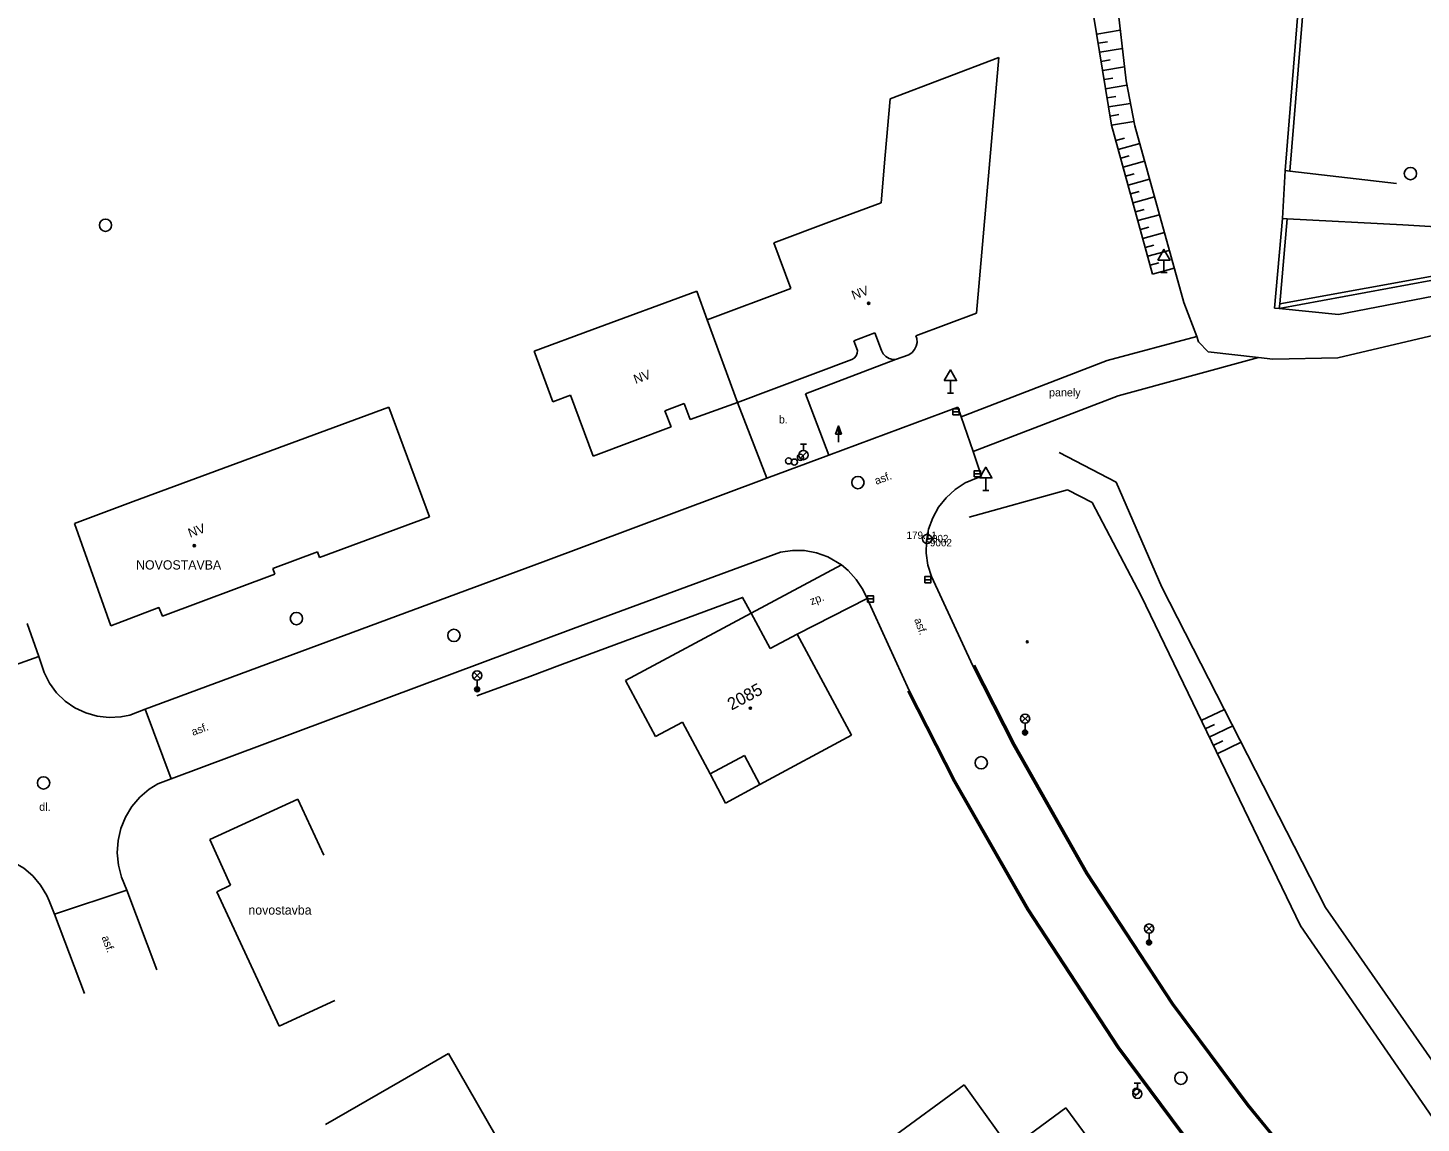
# Model space of a CAD drawing. Extents: x -539515 to -538098, y -1182060 to -1180157.
# Drawn here: x -538566 to -538452.9, y -1180502.6 to -1180413.7 of the extents above; entities that cross this region are included whole.
import ezdxf

# ---------------------------------------------------------------- set-up
doc = ezdxf.new("R2010")
doc.units = 0
for name, color, linetype in [('Vrstva 1', 7, 'Continuous'), ('Vrstva 11', 7, 'Continuous'), ('Vrstva 13', 7, 'Continuous'), ('Vrstva 20', 7, 'Continuous'), ('Vrstva 21', 7, 'Continuous'), ('Vrstva 22', 7, 'Continuous'), ('Vrstva 23', 7, 'Continuous'), ('Vrstva 25', 7, 'Continuous'), ('Vrstva 27', 7, 'Continuous'), ('Vrstva 28', 7, 'Continuous'), ('Vrstva 29', 7, 'Continuous'), ('Vrstva 33', 7, 'Continuous'), ('Vrstva 34', 7, 'Continuous'), ('Vrstva 39', 7, 'Continuous'), ('Vrstva 40', 7, 'Continuous'), ('Vrstva 41', 7, 'Continuous'), ('Vrstva 47', 7, 'Continuous'), ('Vrstva 68', 7, 'Continuous'), ('Vrstva 88', 7, 'Continuous')]:
    doc.layers.add(name, color=color, linetype=linetype)

msp = doc.modelspace()

# ---------------------------------------------------------------- linework, layer by layer
at = {"layer": 'Vrstva 1'}
for p, q in [((-538496.029, -1180419.45), (-538487.189, -1180416.11)), ((-538489, -1180436.86), (-538487.189, -1180416.11)), ((-538496.43, -1180424.02), (-538496.029, -1180419.45)), ((-538496.76, -1180427.89), (-538496.43, -1180424.02)), ((-538500.79, -1180429.39), (-538496.76, -1180427.89)), ((-538500.79, -1180429.39), (-538505.476, -1180431.14)), ((-538505.476, -1180431.14), (-538504.087, -1180434.858)), ((-538520.25, -1180438.22), (-538511.72, -1180435.08)), ((-538511.72, -1180435.08), (-538510.866, -1180437.39)), ((-538504.087, -1180434.858), (-538510.866, -1180437.39)), ((-538493.92, -1180438.69), (-538489, -1180436.86)), ((-538520.25, -1180438.22), (-538524.94, -1180439.954)), ((-538508.42, -1180444.1), (-538510.866, -1180437.39)), ((-538498.97, -1180439.11), (-538497.26, -1180438.47)), ((-538497.26, -1180438.47), (-538496.72, -1180439.89)), ((-538498.68, -1180439.89), (-538498.97, -1180439.11)), ((-538523.4, -1180444.05), (-538524.94, -1180439.954)), ((-538508.42, -1180444.1), (-538499.13, -1180440.63)), ((-538495.59, -1180440.62), (-538494.49, -1180440.23)), ((-538521.988, -1180443.519), (-538523.4, -1180444.05)), ((-538520.13, -1180448.46), (-538521.988, -1180443.519)), ((-538512.26, -1180445.5), (-538508.42, -1180444.1)), ((-538557.48, -1180452.16), (-538536.72, -1180444.49)), ((-538536.72, -1180444.49), (-538535.83, -1180446.89)), ((-538514.32, -1180444.79), (-538512.75, -1180444.199)), ((-538513.81, -1180446.08), (-538514.32, -1180444.79)), ((-538512.75, -1180444.199), (-538512.26, -1180445.5)), ((-538520.13, -1180448.46), (-538513.81, -1180446.08)), ((-538533.42, -1180453.39), (-538535.83, -1180446.89)), ((-538477.67, -1180450.58), (-538482.3, -1180448.16)), ((-538473.94, -1180459.1), (-538477.67, -1180450.58)), ((-538562.27, -1180453.93), (-538557.48, -1180452.16)), ((-538559.302, -1180462.233), (-538562.27, -1180453.93)), ((-538542.35, -1180456.7), (-538533.42, -1180453.39)), ((-538542.517, -1180456.249), (-538546.16, -1180457.6)), ((-538542.35, -1180456.7), (-538542.517, -1180456.249)), ((-538546.16, -1180457.6), (-538546, -1180458.05)), ((-538460.66, -1180485.1), (-538473.94, -1180459.1)), ((-538517.51, -1180466.69), (-538507.3, -1180461.21)), ((-538507.3, -1180461.21), (-538505.757, -1180464.093)), ((-538503.58, -1180462.92), (-538505.757, -1180464.093)), ((-538499.16, -1180471.12), (-538503.58, -1180462.92)), ((-538517.51, -1180466.69), (-538515.08, -1180471.23)), ((-538515.08, -1180471.23), (-538512.881, -1180470.053)), ((-538512.881, -1180470.053), (-538510.63, -1180474.26)), ((-538499.16, -1180471.12), (-538506.59, -1180475.13)), ((-538510.63, -1180474.26), (-538507.851, -1180472.773)), ((-538507.851, -1180472.773), (-538506.59, -1180475.13)), ((-538510.63, -1180474.26), (-538509.38, -1180476.64)), ((-538509.38, -1180476.64), (-538506.59, -1180475.13)), ((-538544.11, -1180476.31), (-538551.26, -1180479.6)), ((-538542.02, -1180480.852), (-538544.11, -1180476.31)), ((-538551.26, -1180479.6), (-538549.6, -1180483.3)), ((-538549.6, -1180483.3), (-538550.69, -1180483.84)), ((-538550.69, -1180483.84), (-538545.64, -1180494.75)), ((-538449.97, -1180500.49), (-538460.66, -1180485.1)), ((-538541.103, -1180492.65), (-538545.64, -1180494.75)), ((-538535.815, -1180499.234), (-538531.89, -1180496.97)), ((-538531.89, -1180496.97), (-538524.2, -1180510.33)), ((-538535.815, -1180499.234), (-538541.88, -1180502.72)), ((-538490.01, -1180499.51), (-538495.99, -1180503.89)), ((-538486.26, -1180504.7), (-538490.01, -1180499.51)), ((-538481.76, -1180501.37), (-538486.26, -1180504.7)), ((-538476, -1180509.17), (-538481.76, -1180501.37))]:
    msp.add_line(p, q, dxfattribs=at)
for points in [[(-538494.49, -1180440.23), (-538494.234, -1180440.052), (-538494.031, -1180439.815), (-538493.895, -1180439.535), (-538493.834, -1180439.229), (-538493.853, -1180438.918), (-538493.92, -1180438.69)], [(-538499.13, -1180440.63), (-538498.926, -1180440.513), (-538498.773, -1180440.335), (-538498.688, -1180440.116), (-538498.68, -1180439.89)], [(-538496.72, -1180439.89), (-538496.572, -1180440.155), (-538496.36, -1180440.373), (-538496.099, -1180440.528), (-538495.807, -1180440.61), (-538495.59, -1180440.62)], [(-538559.302, -1180462.233), (-538555.398, -1180460.764), (-538555.109, -1180461.447), (-538546, -1180458.05)]]:
    msp.add_lwpolyline(points, dxfattribs=at)
at = {"layer": 'Vrstva 11'}
for p, q in [((-538463.95, -1180425.289), (-538464.16, -1180429.172)), ((-538522.83, -1180465.44), (-538525.27, -1180466.35))]:
    msp.add_line(p, q, dxfattribs=at)
at = {"layer": 'Vrstva 13'}
for p, q in [((-538489.3, -1180465.49), (-538486.02, -1180471.93)), ((-538494.48, -1180467.49), (-538490.73, -1180474.83)), ((-538486.02, -1180471.93), (-538480.09, -1180482.39)), ((-538490.73, -1180474.83), (-538484.79, -1180485.23)), ((-538480.09, -1180482.39), (-538473.14, -1180492.97)), ((-538484.79, -1180485.23), (-538477.44, -1180496.43)), ((-538473.14, -1180492.97), (-538467.02, -1180501.18)), ((-538477.44, -1180496.43), (-538471.38, -1180504.58)), ((-538467.02, -1180501.18), (-538460.6, -1180508.99))]:
    msp.add_line(p, q, dxfattribs=at)
at = {"layer": 'Vrstva 20'}
for radius in [0.075, 0.0204]:
    msp.add_circle((-538484.88, -1180463.54), radius, dxfattribs=at)
at = {"layer": 'Vrstva 21'}
for radius in [0.375, 0.05]:
    msp.add_circle((-538493.01, -1180455.19), radius, dxfattribs=at)
at = {"layer": 'Vrstva 25'}
for p, q in [((-538500.462, -1180446.688), (-538500.21, -1180446.014)), ((-538500.21, -1180446.688), (-538500.462, -1180446.688)), ((-538500.21, -1180447.34), (-538500.21, -1180446.69))]:
    msp.add_line(p, q, dxfattribs=at)
for points in [[(-538499.96, -1180446.69), (-538500.21, -1180446.69), (-538500.21, -1180446.014), (-538500.21, -1180446.014)], [(-538500.017, -1180446.65), (-538500.17, -1180446.65), (-538500.17, -1180446.237)], [(-538500.075, -1180446.61), (-538500.13, -1180446.61), (-538500.13, -1180446.461)]]:
    msp.add_lwpolyline(points, close=True, dxfattribs=at)
at = {"layer": 'Vrstva 27'}
for p, q in [((-538479.244, -1180414.201), (-538477.329, -1180413.887)), ((-538479.122, -1180414.941), (-538478.371, -1180414.818)), ((-538479.001, -1180415.681), (-538477.158, -1180415.379)), ((-538478.88, -1180416.421), (-538478.157, -1180416.303)), ((-538478.758, -1180417.161), (-538476.988, -1180416.871)), ((-538478.637, -1180417.901), (-538477.943, -1180417.788)), ((-538478.516, -1180418.642), (-538476.789, -1180418.358)), ((-538478.394, -1180419.382), (-538477.695, -1180419.267)), ((-538478.273, -1180420.122), (-538476.502, -1180419.831)), ((-538478.151, -1180420.862), (-538477.434, -1180420.744)), ((-538478.03, -1180421.602), (-538476.215, -1180421.304)), ((-538477.688, -1180422.842), (-538476.993, -1180422.651)), ((-538477.489, -1180423.565), (-538475.749, -1180423.086)), ((-538477.29, -1180424.288), (-538476.594, -1180424.096)), ((-538477.091, -1180425.011), (-538475.349, -1180424.532)), ((-538476.891, -1180425.734), (-538476.194, -1180425.542)), ((-538476.692, -1180426.457), (-538474.948, -1180425.977)), ((-538476.493, -1180427.18), (-538475.795, -1180426.988)), ((-538476.294, -1180427.904), (-538474.548, -1180427.422)), ((-538476.095, -1180428.627), (-538475.396, -1180428.434)), ((-538475.895, -1180429.35), (-538474.147, -1180428.868)), ((-538475.696, -1180430.073), (-538474.996, -1180429.88)), ((-538475.497, -1180430.796), (-538473.746, -1180430.313)), ((-538475.298, -1180431.519), (-538474.597, -1180431.326)), ((-538475.098, -1180432.242), (-538473.346, -1180431.759)), ((-538474.899, -1180432.965), (-538474.198, -1180432.772)), ((-538474.7, -1180433.688), (-538472.945, -1180433.204)), ((-538490.92, -1180444.87), (-538490.42, -1180444.87)), ((-538489.19, -1180449.91), (-538488.69, -1180449.91)), ((-538493.21, -1180458.5), (-538492.71, -1180458.5)), ((-538497.86, -1180460.06), (-538497.36, -1180460.06)), ((-538470.752, -1180469.936), (-538468.87, -1180469.027)), ((-538470.426, -1180470.612), (-538469.667, -1180470.245)), ((-538470.099, -1180471.287), (-538468.187, -1180470.363)), ((-538469.773, -1180471.962), (-538469.002, -1180471.59)), ((-538469.447, -1180472.638), (-538467.505, -1180471.699))]:
    msp.add_line(p, q, dxfattribs=at)
for points in [[(-538490.92, -1180445.12), (-538490.42, -1180445.12), (-538490.42, -1180444.62), (-538490.92, -1180444.62)], [(-538489.19, -1180450.16), (-538488.69, -1180450.16), (-538488.69, -1180449.66), (-538489.19, -1180449.66)], [(-538493.21, -1180458.75), (-538492.71, -1180458.75), (-538492.71, -1180458.25), (-538493.21, -1180458.25)], [(-538497.86, -1180460.31), (-538497.36, -1180460.31), (-538497.36, -1180459.81), (-538497.86, -1180459.81)]]:
    msp.add_lwpolyline(points, close=True, dxfattribs=at)
for centre in [(-538453.76, -1180425.53), (-538559.74, -1180429.72), (-538498.63, -1180450.61), (-538544.24, -1180461.65), (-538531.44, -1180463.02), (-538488.62, -1180473.36), (-538564.77, -1180475), (-538472.4, -1180498.97)]:
    msp.add_circle(centre, 0.5, dxfattribs=at)
at = {"layer": 'Vrstva 28'}
for p, q in [((-538503.31, -1180447.505), (-538502.81, -1180447.505)), ((-538503.06, -1180448.005), (-538503.06, -1180447.505)), ((-538503.318, -1180448.652), (-538502.788, -1180448.122)), ((-538476.19, -1180499.365), (-538475.69, -1180499.365)), ((-538475.94, -1180499.865), (-538475.94, -1180499.365)), ((-538476.198, -1180500.512), (-538475.668, -1180499.982))]:
    msp.add_line(p, q, dxfattribs=at)
for centre, radius in [((-538504.27, -1180448.85), 0.25), ((-538503.3, -1180448.57), 0.25), ((-538503.06, -1180448.38), 0.375), ((-538503.8, -1180448.95), 0.25), ((-538475.94, -1180500.24), 0.375), ((-538476.05, -1180500.04), 0.25)]:
    msp.add_circle(centre, radius, dxfattribs=at)
at = {"layer": 'Vrstva 29'}
for p, q in [((-538478.03, -1180421.602), (-538481.76, -1180398.859)), ((-538474.7, -1180433.688), (-538478.03, -1180421.602)), ((-538481.62, -1180451.2), (-538489.61, -1180453.43)), ((-538479.61, -1180452.24), (-538481.62, -1180451.2)), ((-538475.64, -1180459.82), (-538479.61, -1180452.24)), ((-538462.7, -1180486.6), (-538475.64, -1180459.82)), ((-538451.68, -1180502.6), (-538462.7, -1180486.6))]:
    msp.add_line(p, q, dxfattribs=at)
at = {"layer": 'Vrstva 33'}
for p, q in [((-538529.825, -1180466.54), (-538529.295, -1180466.01)), ((-538529.825, -1180466.01), (-538529.295, -1180466.54)), ((-538529.56, -1180466.65), (-538529.56, -1180467.4)), ((-538485.325, -1180470.05), (-538484.795, -1180469.52)), ((-538485.325, -1180469.52), (-538484.795, -1180470.05)), ((-538485.06, -1180470.16), (-538485.06, -1180470.91)), ((-538475.255, -1180487.09), (-538474.725, -1180486.56)), ((-538475.255, -1180486.56), (-538474.725, -1180487.09)), ((-538474.99, -1180487.2), (-538474.99, -1180487.95))]:
    msp.add_line(p, q, dxfattribs=at)
for centre, radius in [((-538529.56, -1180466.275), 0.375), ((-538529.56, -1180467.4), 0.2), ((-538529.56, -1180467.4), 0.145), ((-538529.56, -1180467.4), 0.0876), ((-538485.06, -1180469.785), 0.375), ((-538485.06, -1180470.91), 0.2), ((-538485.06, -1180470.91), 0.145), ((-538485.06, -1180470.91), 0.0876), ((-538474.99, -1180486.825), 0.375), ((-538474.99, -1180487.95), 0.2), ((-538474.99, -1180487.95), 0.145), ((-538474.99, -1180487.95), 0.0876)]:
    msp.add_circle(centre, radius, dxfattribs=at)
at = {"layer": 'Vrstva 34'}
for p, q in [((-538473.78, -1180432.545), (-538473.78, -1180433.563)), ((-538474.03, -1180433.563), (-538473.53, -1180433.563)), ((-538491.12, -1180442.332), (-538491.12, -1180443.35)), ((-538491.37, -1180443.35), (-538490.87, -1180443.35)), ((-538488.25, -1180450.232), (-538488.25, -1180451.25)), ((-538488.5, -1180451.25), (-538488, -1180451.25))]:
    msp.add_line(p, q, dxfattribs=at)
for points in [[(-538474.28, -1180432.545), (-538473.28, -1180432.545), (-538473.78, -1180431.679)], [(-538491.62, -1180442.332), (-538490.62, -1180442.332), (-538491.12, -1180441.466)], [(-538488.75, -1180450.232), (-538487.75, -1180450.232), (-538488.25, -1180449.366)]]:
    msp.add_lwpolyline(points, close=True, dxfattribs=at)
at = {"layer": 'Vrstva 39'}
for centre, radius in [((-538497.763, -1180436.062), 0.09), ((-538497.763, -1180436.062), 0.0398), ((-538552.53, -1180455.737), 0.09), ((-538552.53, -1180455.737), 0.0398), ((-538507.365, -1180468.932), 0.09), ((-538507.365, -1180468.932), 0.0398)]:
    msp.add_circle(centre, radius, dxfattribs=at)
at = {"layer": 'Vrstva 68'}
for p, q in [((-538463.95, -1180425.289), (-538461.93, -1180400.43)), ((-538461.531, -1180400.461), (-538463.552, -1180425.32)), ((-538463.552, -1180425.32), (-538463.95, -1180425.289)), ((-538464.81, -1180436.453), (-538464.16, -1180429.172)), ((-538463.762, -1180429.203), (-538464.376, -1180436.094)), ((-538464.16, -1180429.172), (-538463.762, -1180429.203)), ((-538437.5, -1180431.523), (-538464.411, -1180436.484)), ((-538437.5, -1180431.211), (-538464.376, -1180436.094)), ((-538464.376, -1180436.094), (-538464.411, -1180436.484)), ((-538464.411, -1180436.484), (-538464.81, -1180436.453)), ((-538525.27, -1180466.35), (-538529.59, -1180467.94))]:
    msp.add_line(p, q, dxfattribs=at)
msp.add_lwpolyline([(-538507.3, -1180461.21), (-538508, -1180459.94), (-538522.83, -1180465.44)], dxfattribs=at)
at = {"layer": 'Vrstva 88'}
for p, q in [((-538478.86, -1180400.469), (-538476.86, -1180417.992)), ((-538476.86, -1180417.992), (-538476.15, -1180421.641)), ((-538476.15, -1180421.641), (-538472.17, -1180436)), ((-538463.552, -1180425.32), (-538454.9, -1180426.33)), ((-538463.762, -1180429.203), (-538454.39, -1180429.7)), ((-538454.39, -1180429.7), (-538438.7, -1180430.57)), ((-538445.83, -1180434.297), (-538459.61, -1180436.961)), ((-538459.61, -1180436.961), (-538464.411, -1180436.484)), ((-538459.66, -1180440.492), (-538445.53, -1180437.172)), ((-538478.38, -1180440.71), (-538471.123, -1180438.763)), ((-538470.18, -1180439.992), (-538470.966, -1180439.178)), ((-538502.9, -1180443.4), (-538495.59, -1180440.62)), ((-538490.244, -1180445.275), (-538478.38, -1180440.71)), ((-538477.5, -1180443.57), (-538466.093, -1180440.467)), ((-538459.66, -1180440.492), (-538464.93, -1180440.602)), ((-538506.03, -1180450.25), (-538508.42, -1180444.1)), ((-538501.01, -1180448.39), (-538502.9, -1180443.4)), ((-538489.288, -1180448.098), (-538477.5, -1180443.57)), ((-538499.98, -1180457.29), (-538507.3, -1180461.21)), ((-538489.3, -1180465.49), (-538492.66, -1180458.25)), ((-538497.89, -1180460.03), (-538503.58, -1180462.92)), ((-538497.89, -1180460.03), (-538494.48, -1180467.49)), ((-538565.15, -1180464.74), (-538566.1, -1180462.06)), ((-538565.15, -1180464.74), (-538570.85, -1180466.76)), ((-538564.73, -1180466.04), (-538565.15, -1180464.74)), ((-538489.18, -1180465.43), (-538485.89, -1180471.88)), ((-538494.57, -1180467.54), (-538490.85, -1180474.87)), ((-538557.77, -1180469.49), (-538556.53, -1180469.02)), ((-538556.53, -1180469.02), (-538554.417, -1180474.676)), ((-538485.89, -1180471.88), (-538479.99, -1180482.29)), ((-538490.85, -1180474.87), (-538484.9, -1180485.3)), ((-538479.99, -1180482.29), (-538473.03, -1180492.91)), ((-538563.88, -1180485.64), (-538558, -1180483.71)), ((-538558.44, -1180482.64), (-538558, -1180483.71)), ((-538558, -1180483.71), (-538555.567, -1180490.176)), ((-538564.32, -1180484.57), (-538563.88, -1180485.64)), ((-538563.88, -1180485.64), (-538561.447, -1180492.106)), ((-538484.9, -1180485.3), (-538477.56, -1180496.5)), ((-538473.03, -1180492.91), (-538466.93, -1180501.09)), ((-538477.56, -1180496.5), (-538471.49, -1180504.66)), ((-538466.93, -1180501.09), (-538460.53, -1180508.91))]:
    msp.add_line(p, q, dxfattribs=at)
for points in [[(-538470.966, -1180439.178), (-538471.123, -1180438.763), (-538472.17, -1180436)], [(-538464.93, -1180440.602), (-538466.093, -1180440.467), (-538470.18, -1180439.992)], [(-538490.51, -1180444.49), (-538501.01, -1180448.39), (-538506.03, -1180450.25), (-538524.2, -1180457.05), (-538556.53, -1180469.02)], [(-538488.6, -1180450.13), (-538489.288, -1180448.098), (-538490.244, -1180445.275), (-538490.51, -1180444.49)], [(-538492.66, -1180458.25), (-538492.955, -1180457.313), (-538493.094, -1180456.34), (-538493.073, -1180455.358), (-538492.893, -1180454.391), (-538492.56, -1180453.467), (-538492.081, -1180452.609), (-538491.469, -1180451.84), (-538490.741, -1180451.181), (-538489.916, -1180450.648), (-538489.015, -1180450.255), (-538488.6, -1180450.13)], [(-538555.5, -1180475.08), (-538554.417, -1180474.676), (-538521.72, -1180462.47), (-538504.93, -1180456.26)], [(-538504.93, -1180456.26), (-538503.953, -1180456.121), (-538502.966, -1180456.141), (-538501.996, -1180456.321), (-538501.067, -1180456.654), (-538499.98, -1180457.29), (-538499.43, -1180457.745), (-538498.764, -1180458.474), (-538498.225, -1180459.301), (-538497.89, -1180460.03)], [(-538564.73, -1180466.04), (-538564.291, -1180466.903), (-538563.717, -1180467.683), (-538563.022, -1180468.357), (-538562.226, -1180468.908), (-538561.35, -1180469.32), (-538560.418, -1180469.583), (-538559.455, -1180469.689), (-538558.488, -1180469.636), (-538557.77, -1180469.49)], [(-538558.44, -1180482.64), (-538558.69, -1180481.671), (-538558.783, -1180480.674), (-538558.716, -1180479.675), (-538558.49, -1180478.7), (-538558.113, -1180477.773), (-538557.593, -1180476.918), (-538556.943, -1180476.156), (-538556.181, -1180475.508), (-538555.5, -1180475.08)], [(-538571.95, -1180481.2), (-538571.015, -1180480.93), (-538570.048, -1180480.816), (-538569.076, -1180480.862), (-538568.124, -1180481.066), (-538567.218, -1180481.423), (-538566.383, -1180481.923), (-538565.641, -1180482.554), (-538565.012, -1180483.297), (-538564.513, -1180484.132), (-538564.32, -1180484.57)]]:
    msp.add_lwpolyline(points, dxfattribs=at)

# ---------------------------------------------------------------- texts
at = {"layer": 'Vrstva 22'}
msp.add_text(' 179.11', height=0.6, dxfattribs=at).set_placement((-538494.91, -1180455.19))
at = {"layer": 'Vrstva 23'}
for s, p in [('9002', (-538493.068, -1180455.46)), (' 9002', (-538493.01, -1180455.79))]:
    msp.add_text(s, height=0.6, dxfattribs=at).set_placement(p)
at = {"layer": 'Vrstva 40'}
for s, p in [('panely', (-538483.112, -1180443.618)), ('b.', (-538505.054, -1180445.816)), ('dl.', (-538565.121, -1180477.264))]:
    msp.add_text(s, height=0.65, dxfattribs=at).set_placement(p)
for s, rotation, p in [('asf.', 20.47049, (-538497.14, -1180450.803)), ('zp.', 20.47049, (-538502.403, -1180460.575)), ('asf.', 290.47049, (-538494.08, -1180461.741)), ('asf.', 20.47049, (-538552.624, -1180471.182)), ('asf.', 290.47049, (-538560.066, -1180487.527))]:
    msp.add_text(s, height=0.65, rotation=rotation, dxfattribs=at).set_placement(p)
at = {"layer": 'Vrstva 41'}
for p in [(-538498.982, -1180435.791), (-538516.689, -1180442.614), (-538552.87, -1180455.1)]:
    msp.add_text('NV', height=0.75, rotation=20.27509, dxfattribs=at).set_placement(p)
for s, p in [('NOVOSTAVBA', (-538557.256, -1180457.672)), ('novostavba', (-538548.135, -1180485.689))]:
    msp.add_text(s, height=0.75, dxfattribs=at).set_placement(p)
at = {"layer": 'Vrstva 47'}
msp.add_text('2085', height=1, rotation=28.35591, dxfattribs=at).set_placement((-538508.896, -1180469.132))

doc.saveas('drawing.dxf')
